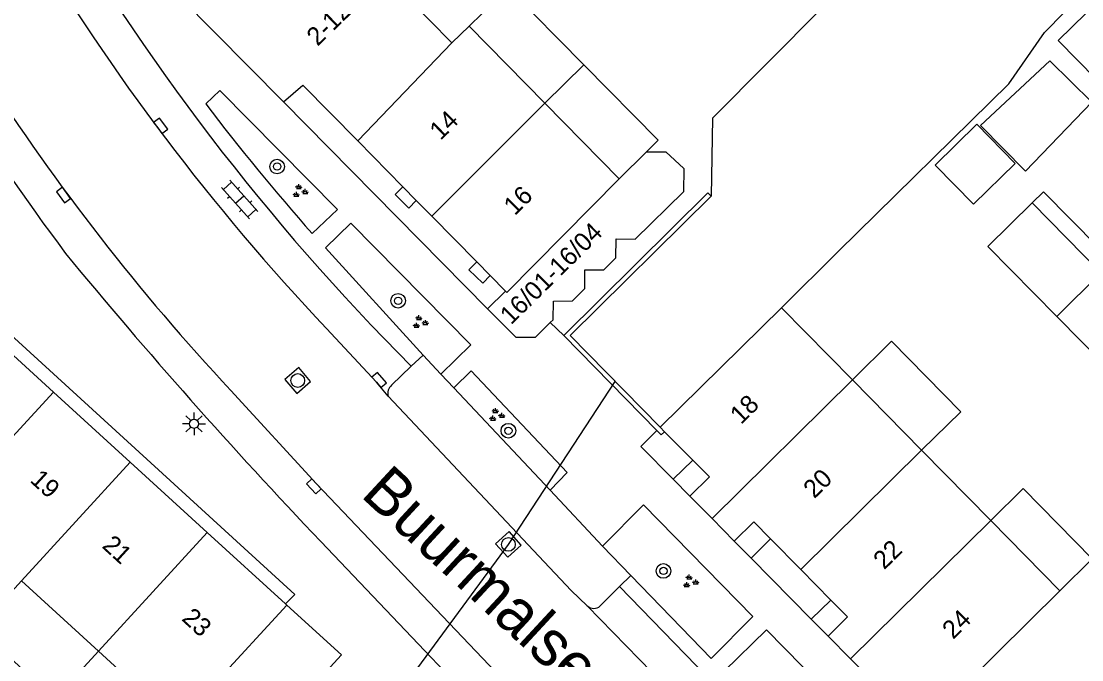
# Model space of a CAD drawing. Extents: x 128000 to 131008, y 398996 to 402500.
# Drawn here: x 129301.4 to 129359.4, y 399344.7 to 399379.7 of the extents above; entities that cross this region are included whole.
import ezdxf

# ---------------------------------------------------------------- set-up
doc = ezdxf.new("R2010")
doc.units = 0
for name, color, linetype in [('gg-afsc-erfafscheiding', 7, 'Continuous'), ('gg-anno-huisnummerreeks BGT', 7, 'Continuous'), ('gg-anno-openbare ruimte label', 7, 'Continuous'), ('gg-bbg-gedigitaliseerde bebouwing', 7, 'Continuous'), ('gg-bbg-gedigitaliseerde bijgebouw', 7, 'Continuous'), ('gg-bbg-hoofdgebouw', 7, 'Continuous'), ('gg-bbg-luifel en loopbrug', 7, 'Continuous'), ('gg-bbg-tussenscheiding', 7, 'Continuous'), ('gg-knt-verharding', 7, 'Continuous'), ('gg-knt-verharding nz', 7, 'Continuous'), ('gg-kntw-beschoeiing', 7, 'Continuous'), ('gg-kntw-kademuur', 7, 'Continuous'), ('gg-kwrk-duiker nz buis', 7, 'Continuous'), ('gt-symb-boom', 7, 'Continuous'), ('gt-symb-groenvak', 7, 'Continuous'), ('gt-symb-klinker verharding', 7, 'Continuous'), ('gt-symb-kolk', 7, 'Continuous'), ('gt-symb-lichtmast', 7, 'Continuous'), ('gt-symb-rioolschacht', 7, 'Continuous')]:
    doc.layers.add(name, color=color, linetype=linetype)

# ---------------------------------------------------------------- blocks, each defined once
blk = doc.blocks.new('gt0-KOLK')
at = {"layer": 'gt-symb-kolk'}
blk.add_lwpolyline([(0, 0), (0.375, 0), (0.375, 0.4), (-0.375, 0.4), (-0.375, 0), (0, 0)], dxfattribs=at)
blk = doc.blocks.new('gt0-LMAST')
at = {"layer": 'gt-symb-lichtmast'}
for p, q in [((-0.005, 0.246), (-0.005, 0.621)), ((-0.182, 0.173), (-0.447, 0.438)), ((0.172, 0.173), (0.437, 0.438)), ((-0.255, -0.004), (-0.63, -0.004)), ((-0.182, -0.181), (-0.447, -0.446)), ((-0.005, -0.254), (-0.005, -0.629)), ((0.437, -0.446), (0.172, -0.181)), ((0.245, -0.004), (0.62, -0.004))]:
    blk.add_line(p, q, dxfattribs=at)
blk.add_circle((-0.005, -0.004), 0.25, dxfattribs=at)
blk = doc.blocks.new('gt0-KL1')
at = {"layer": 'gt-symb-klinker verharding'}
for p, q in [((-1.15, 0.3), (1.15, 0.3)), ((-1, -0.3), (-1, 0.3)), ((-0.5, 0.3), (-0.5, 0.45)), ((0, -0.3), (0, 0.3)), ((0.5, 0.3), (0.5, 0.45)), ((1, -0.3), (1, 0.3)), ((-1.15, -0.3), (1.15, -0.3)), ((-0.5, -0.45), (-0.5, -0.3)), ((0.5, -0.45), (0.5, -0.3))]:
    blk.add_line(p, q, dxfattribs=at)
blk = doc.blocks.new('gt0-BOOM')
at = {"layer": 'gt-symb-boom'}
for radius in [0.4, 0.2]:
    blk.add_circle((0, 0), radius, dxfattribs=at)
blk = doc.blocks.new('gt0-RS')
at = {"layer": 'gt-symb-rioolschacht'}
blk.add_lwpolyline([(-0.5, -0.5), (0.5, -0.5), (0.5, 0.5), (-0.5, 0.5)], close=True, dxfattribs=at)
blk.add_circle((0, 0), 0.375, dxfattribs=at)
blk = doc.blocks.new('gt0-GRVAK')
at = {"layer": 'gt-symb-groenvak'}
for p, q in [((-0.11, 0.189), (-0.228, 0.24)), ((-0.182, 0.153), (0.088, 0.153)), ((-0.091, 0.211), (-0.156, 0.322)), ((-0.047, 0.214), (-0.047, 0.393)), ((-0.004, 0.211), (0.061, 0.322)), ((0.015, 0.189), (0.133, 0.24)), ((0.262, -0.052), (0.197, 0.059)), ((0.305, -0.049), (0.305, 0.13)), ((0.349, -0.052), (0.414, 0.059)), ((-0.245, -0.228), (-0.363, -0.177)), ((-0.318, -0.264), (-0.047, -0.264)), ((-0.226, -0.206), (-0.291, -0.095)), ((-0.183, -0.203), (-0.183, -0.024)), ((-0.139, -0.206), (-0.074, -0.095)), ((-0.12, -0.228), (-0.002, -0.177)), ((0.243, -0.074), (0.125, -0.023)), ((0.17, -0.11), (0.441, -0.11)), ((0.368, -0.074), (0.486, -0.023))]:
    blk.add_line(p, q, dxfattribs=at)

msp = doc.modelspace()

# ---------------------------------------------------------------- linework, layer by layer
at = {"layer": 'gg-afsc-erfafscheiding'}
msp.add_lwpolyline([(129361.84, 399365.77), (129357.34, 399370.312), (129356.734, 399369.711)], dxfattribs=at)
at = {"layer": 'gg-bbg-gedigitaliseerde bebouwing'}
for p, q in [((129318.16, 399385.42), (129324.98, 399378.47)), ((129324.98, 399378.47), (129325.92, 399379.38)), ((129325.92, 399379.38), (129330.066, 399375.168)), ((129330.066, 399375.168), (129334.14, 399371.03)), ((129334.14, 399371.03), (129335.62, 399372.5)), ((129346.89, 399360.04), (129343.02, 399363.98)), ((129350.674, 399356.189), (129346.89, 399360.04)), ((129354.457, 399352.337), (129350.674, 399356.189)), ((129358.234, 399348.493), (129354.457, 399352.337)), ((129360.006, 399350.246), (129358.234, 399348.493)), ((129301.429, 399349.029), (129299.041, 399346.427)), ((129305.641, 399345.191), (129301.429, 399349.029)), ((129310.01, 399341.21), (129305.641, 399345.191))]:
    msp.add_line(p, q, dxfattribs=at)
msp.add_lwpolyline([(129335.62, 399372.5), (129336.68, 399372.5), (129337.67, 399371.59), (129337.66, 399370.315)], dxfattribs=at)
at = {"layer": 'gg-bbg-gedigitaliseerde bijgebouw'}
for p, q in [((129356.734, 399369.711), (129360.493, 399365.885)), ((129361.852, 399359.65), (129358.073, 399363.496))]:
    msp.add_line(p, q, dxfattribs=at)
for points in [[(129353.518, 399369.637), (129355.805, 399371.876), (129353.706, 399374.02), (129351.419, 399371.781), (129353.518, 399369.637)], [(129358.073, 399363.496), (129354.309, 399367.328), (129356.734, 399369.711)]]:
    msp.add_lwpolyline(points, dxfattribs=at)
at = {"layer": 'gg-bbg-hoofdgebouw'}
for p, q in [((129309.18, 399381.91), (129315.76, 399375.25)), ((129319.826, 399373.108), (129322.296, 399370.6)), ((129322.296, 399370.6), (129323.033, 399369.852)), ((129323.033, 399369.852), (129323.875, 399368.997)), ((129323.875, 399368.997), (129326.341, 399366.493)), ((129326.341, 399366.493), (129327.078, 399365.745)), ((129327.078, 399365.745), (129327.92, 399364.89)), ((129327.92, 399364.89), (129326.92, 399363.91)), ((129343.02, 399363.98), (129336.37, 399357.44)), ((129303.175, 399359.365), (129298.965, 399363.205)), ((129329.55, 399362.36), (129330.363, 399363.168)), ((129307.384, 399355.524), (129303.175, 399359.365)), ((129336.37, 399357.44), (129336.614, 399357.194)), ((129336.614, 399357.194), (129338.154, 399355.643)), ((129311.594, 399351.683), (129307.384, 399355.524)), ((129338, 399353.67), (129339.213, 399352.443)), ((129339.213, 399352.443), (129340.43, 399351.21)), ((129315.882, 399347.771), (129311.594, 399351.683)), ((129342.412, 399351.334), (129344.062, 399349.658)), ((129344.062, 399349.658), (129345.708, 399347.986)), ((129315.949, 399347.71), (129315.882, 399347.771)), ((129345.56, 399346.01), (129346.783, 399344.772)), ((129346.783, 399344.772), (129348, 399343.54))]:
    msp.add_line(p, q, dxfattribs=at)
for points in [[(129315.76, 399375.25), (129316.83, 399376.15), (129319.826, 399373.108)], [(129330.363, 399363.168), (129330.513, 399363.317), (129330.541, 399364.345), (129331.569, 399364.348), (129332.246, 399365.028), (129332.251, 399366.053), (129333.291, 399366.05), (129333.954, 399366.71), (129333.97, 399367.741), (129335.008, 399367.734), (129337.66, 399370.315)], [(129326.92, 399363.91), (129328.47, 399362.37), (129329.55, 399362.36)], [(129338.154, 399355.643), (129339.07, 399354.72), (129338, 399353.67)], [(129340.43, 399351.21), (129341.5, 399352.26), (129342.412, 399351.334)], [(129315.231, 399340.956), (129318.93, 399344.99), (129315.949, 399347.71)], [(129345.708, 399347.986), (129346.62, 399347.06), (129345.56, 399346.01)]]:
    msp.add_lwpolyline(points, dxfattribs=at)
at = {"layer": 'gg-bbg-luifel en loopbrug'}
for p, q in [((129330.066, 399375.168), (129332.203, 399377.273)), ((129338.154, 399355.643), (129337.089, 399354.593)), ((129337.089, 399354.593), (129338, 399353.67)), ((129340.43, 399351.21), (129341.345, 399350.282)), ((129342.412, 399351.334), (129341.345, 399350.282)), ((129345.708, 399347.986), (129344.644, 399346.938)), ((129344.644, 399346.938), (129345.56, 399346.01))]:
    msp.add_line(p, q, dxfattribs=at)
for points in [[(129332.203, 399377.273), (129328.055, 399381.484), (129325.92, 399379.38)], [(129358.142, 399378.603), (129361.213, 399381.613), (129363.313, 399379.47), (129360.242, 399376.461), (129358.142, 399378.603)], [(129332.203, 399377.273), (129336.273, 399373.143), (129335.62, 399372.5)], [(129357.702, 399377.496), (129359.987, 399375.234), (129356.363, 399371.452), (129353.907, 399373.947), (129357.702, 399377.496)], [(129323.033, 399369.852), (129322.619, 399369.429), (129321.869, 399370.165), (129322.296, 399370.6)], [(129327.078, 399365.745), (129326.664, 399365.322), (129325.914, 399366.058), (129326.341, 399366.493)], [(129350.674, 399356.189), (129352.817, 399358.288), (129349.04, 399362.145), (129346.89, 399360.04)], [(129360.006, 399350.246), (129356.244, 399354.087), (129354.457, 399352.337)], [(129299.041, 399346.427), (129303.258, 399342.579), (129305.641, 399345.191)]]:
    msp.add_lwpolyline(points, dxfattribs=at)
at = {"layer": 'gg-bbg-tussenscheiding'}
for p, q in [((129319.826, 399373.108), (129324.98, 399378.47)), ((129330.066, 399375.168), (129323.875, 399368.997)), ((129360.493, 399365.885), (129358.073, 399363.496)), ((129339.213, 399352.443), (129346.89, 399360.04)), ((129303.175, 399359.365), (129297.212, 399352.872)), ((129344.062, 399349.658), (129350.674, 399356.189)), ((129307.384, 399355.524), (129301.429, 399349.029)), ((129346.783, 399344.772), (129354.457, 399352.337)), ((129311.594, 399351.683), (129305.641, 399345.191)), ((129351.65, 399341.98), (129358.234, 399348.493)), ((129311.2, 399342.54), (129315.949, 399347.71))]:
    msp.add_line(p, q, dxfattribs=at)
msp.add_lwpolyline([(129334.14, 399371.03), (129327.99, 399364.819), (129327.92, 399364.89)], dxfattribs=at)
at = {"layer": 'gg-knt-verharding'}
for p, q in [((129315.76, 399375.25), (129326.92, 399363.91)), ((129331.097, 399362.454), (129330.363, 399363.168)), ((129323.414, 399361.39), (129324.37, 399360.343)), ((129322.753, 399360.787), (129321.679, 399359.735)), ((129325.091, 399359.587), (129330.352, 399354.005)), ((129334.776, 399349.335), (129333.226, 399350.938)), ((129341.345, 399350.282), (129344.644, 399346.938)), ((129333.099, 399347.666), (129334.148, 399348.728))]:
    msp.add_line(p, q, dxfattribs=at)
for points in [[(129317.336, 399368.032), (129318.719, 399369.347), (129312.29, 399375.866), (129311.511, 399375.135)], [(129324.37, 399360.343), (129326.013, 399361.957), (129319.454, 399368.601), (129318.06, 399367.252), (129323.414, 399361.39)], [(129315.882, 399347.771), (129316.38, 399348.29), (129296.558, 399366.398)], [(129330.352, 399354.005), (129331.279, 399354.957), (129326.032, 399360.517), (129325.091, 399359.587)], [(129321.492, 399359.132), (129331.502, 399348.512), (129332.386, 399347.673)], [(129336.197, 399357.265), (129335.322, 399356.381), (129337.089, 399354.593)], [(129333.226, 399350.938), (129335.462, 399353.194), (129341.453, 399347.09), (129339.167, 399344.794), (129334.776, 399349.335)], [(129317.807, 399351.183), (129330.259, 399338.098), (129333.096, 399335.293), (129335.962, 399332.512), (129347.125, 399321.936), (129348.161, 399323.018)], [(129334.148, 399348.728), (129339.549, 399343.172), (129353.603, 399329.809), (129352.567, 399328.701)], [(129339.872, 399344.1), (129342.192, 399346.347), (129349.101, 399339.312), (129347.013, 399337.258), (129339.872, 399344.1)]]:
    msp.add_lwpolyline(points, dxfattribs=at)
for centre, radius, start, end in [((129412.698, 399450.602), 127.109, 209.92889, 224.95865), ((129451.597, 399476.573), 183.983, 209.6182, 216.57458), ((129407.871, 399448.218), 120.939, 217.17786, 221.53085), ((129532.309, 399555.292), 296.094, 219.50258, 223.57784), ((129322.02, 399359.299), 0.554, 128.04384, 197.49715), ((129332.746, 399348.037), 0.512, 225.30236, 313.57265)]:
    msp.add_arc(centre, radius, start, end, dxfattribs=at)
at = {"layer": 'gg-knt-verharding nz'}
for p, q in [((129322.753, 399360.787), (129323.414, 399361.39)), ((129324.37, 399360.343), (129325.091, 399359.587)), ((129330.352, 399354.005), (129333.226, 399350.938)), ((129334.148, 399348.728), (129334.776, 399349.335))]:
    msp.add_line(p, q, dxfattribs=at)
for points in [[(129321.492, 399359.132), (129320.845, 399359.899), (129318.125, 399362.847)], [(129348.837, 399323.087), (129347.463, 399324.363), (129332.46, 399338.717), (129317.567, 399354.345), (129312.887, 399359.456)], [(129332.386, 399347.673), (129337.36, 399342.564), (129343.131, 399336.975), (129352.581, 399328.006)]]:
    msp.add_lwpolyline(points, dxfattribs=at)
for centre, radius, start, end in [((129405.903, 399446.194), 121.044, 210.5982, 223.51691), ((129401.38, 399442.264), 121.195, 212.67958, 223.09915)]:
    msp.add_arc(centre, radius, start, end, dxfattribs=at)
at = {"layer": 'gg-kntw-beschoeiing'}
for points in [[(129367.633, 399407.354), (129359.324, 399399.195), (129357.523, 399392.292), (129345.229, 399380.388), (129339.232, 399374.355), (129339.157, 399370.08)], [(129343.02, 399363.98), (129346.128, 399367.081), (129355.454, 399376.23), (129357.403, 399379.042), (129374.769, 399396.719), (129376.677, 399402.775)]]:
    msp.add_lwpolyline(points, dxfattribs=at)
at = {"layer": 'gg-kntw-kademuur'}
msp.add_line((129336.197, 399357.265), (129331.097, 399362.454), dxfattribs=at)
for points in [[(129331.097, 399362.454), (129338.981, 399370.258), (129339.157, 399370.08)], [(129339.157, 399370.08), (129331.443, 399362.458), (129336.37, 399357.44)], [(129336.614, 399357.194), (129336.438, 399357.019), (129336.197, 399357.265)]]:
    msp.add_lwpolyline(points, dxfattribs=at)
at = {"layer": 'gg-kwrk-duiker nz buis'}
msp.add_lwpolyline([(129318.35, 399337.795), (129328.071, 399351.032), (129333.907, 399359.949)], dxfattribs=at)

# ---------------------------------------------------------------- block references
at = {"layer": 'gt-symb-boom'}
for p in [(129315.415, 399371.702), (129322.038, 399364.357), (129328.069, 399357.25), (129336.553, 399349.577)]:
    msp.add_blockref('gt0-BOOM', p, dxfattribs=at)
at = {"layer": 'gt-symb-groenvak'}
for p in [(129316.651, 399370.347), (129323.225, 399363.177), (129327.408, 399358.098), (129338.014, 399348.985)]:
    msp.add_blockref('gt0-GRVAK', p, dxfattribs=at)
at = {"layer": 'gt-symb-klinker verharding', "rotation": -48.161850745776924}
msp.add_blockref('gt0-KL1', (129313.365, 399369.899), dxfattribs=at)
at = {"layer": 'gt-symb-kolk'}
for p, rotation in [((129308.884, 399373.813), -53.256203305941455), ((129303.89, 399370.265), 126.45721009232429), ((129320.845, 399359.899), -49.827576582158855), ((129317.567, 399354.345), 133.6225734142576)]:
    msp.add_blockref('gt0-KOLK', p, dxfattribs=dict(at, rotation=rotation))
at = {"layer": 'gt-symb-lichtmast'}
msp.add_blockref('gt0-LMAST', (129310.874, 399357.633), dxfattribs=at)
at = {"layer": 'gt-symb-rioolschacht'}
for p, rotation in [((129316.546, 399359.996), 130.45838170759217), ((129328.071, 399351.032), -47.91906958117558)]:
    msp.add_blockref('gt0-RS', p, dxfattribs=dict(at, rotation=rotation))

# ---------------------------------------------------------------- texts
at = {"layer": 'gg-anno-huisnummerreeks BGT'}
for s, rotation, p in [('2-12', 44.4, (129317.629, 399378.253)), ('14', 44.6, (129324.358, 399373.1)), ('16', 44.6, (129328.414, 399368.981)), ('16/01-16/04', 44.6, (129328.21, 399363.004)), ('18', 44.8, (129340.799, 399357.554)), ('19', 317.6, (129301.847, 399354.486)), ('20', 44.6, (129344.807, 399353.495)), ('21', 317.6, (129305.79, 399350.888)), ('22', 44.6, (129348.634, 399349.609)), ('23', 317.6, (129310.15, 399346.91)), ('24', 44.7, (129352.408, 399345.798))]:
    msp.add_text(s, height=1, rotation=rotation, dxfattribs=at).set_placement(p)
at = {"layer": 'gg-anno-openbare ruimte label'}
msp.add_text('Buurmalsenlaan', height=2.5, rotation=317.2, dxfattribs=at).set_placement((129319.926, 399353.689))

doc.saveas('drawing.dxf')
